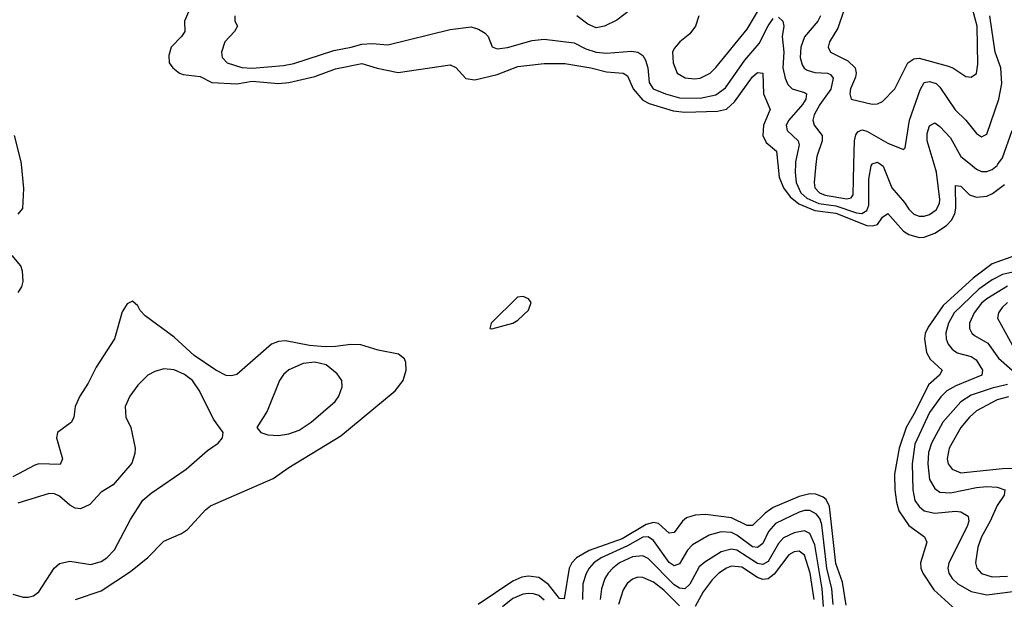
# Model space of a CAD drawing. Header units: inches. Extents: x 1843162 to 1959474, y 907081 to 1016326.
# Tile 582 of 656: x 1924057 to 1927837, y 978330 to 980555. Entities that reach past the tile are written whole.
import ezdxf

# ---------------------------------------------------------------- set-up
doc = ezdxf.new("R2010")
doc.units = ezdxf.units.IN
doc.header["$MEASUREMENT"] = 0
doc.layers.add('B9927', color=7, linetype='Continuous')
doc.layers.add('B9928', color=7, linetype='Continuous')

msp = doc.modelspace()

# ---------------------------------------------------------------- linework, layer by layer
at = {"layer": 'B9927', "color": 5}
for points, elevation in [([(1924050.9, 979809.1), (1924069.1, 979830.9), (1924072.9, 979907.1), (1924064, 980000)], 420), ([(1926967.7, 980000), (1926973.3, 979950), (1926989.2, 979910), (1927015.1, 979875.1), (1927048.6, 979848.6), (1927110, 979822.1), (1927190, 979812), (1927310, 979764.8), (1927330, 979763.5), (1927350.7, 979769.3), (1927370, 979796.9), (1927390, 979811.1), (1927450, 979743.3), (1927470.4, 979730.4), (1927510, 979718.8), (1927530, 979719.9), (1927570, 979735.4), (1927614.8, 979765.2), (1927634.3, 979785.7), (1927647, 979810), (1927651.6, 979831.6), (1927650, 979919.1), (1927670, 979916.2), (1927703.3, 979883.3), (1927730, 979874.2), (1927770, 979877.7), (1927792.4, 979887.6), (1927838, 979922)], 420), ([(1927034.9, 980000), (1927034.4, 979970), (1927038.5, 979930), (1927055.9, 979890), (1927079.6, 979870), (1927125, 979850), (1927190, 979840.7), (1927270, 979814), (1927290, 979811.4), (1927310, 979822.5), (1927317.2, 979842.8), (1927317.6, 979942.4), (1927326.5, 979993.5), (1927329.4, 980000)], 440), ([(1927113.8, 980000), (1927107, 979930), (1927109.3, 979910), (1927127.3, 979890), (1927150, 979881.2), (1927232.5, 979867.5), (1927249.1, 979870.9), (1927256.7, 979883.3), (1927259.4, 980000)], 460), ([(1927361.7, 980000), (1927372.2, 979992.2), (1927405.7, 979910), (1927453.6, 979853.6), (1927470, 979827.4), (1927490, 979808.1), (1927510, 979801.3), (1927530, 979801.5), (1927550, 979807.3), (1927575.1, 979824.9), (1927589, 979850), (1927590, 979864.7), (1927577, 979970), (1927567.9, 980000)], 440), ([(1927707.2, 980000), (1927730, 979981.7), (1927750, 979972.5), (1927770, 979971.8), (1927790, 979980.4), (1927810, 979995.7), (1927812.9, 980000)], 440), ([(1924051.6, 979508.4), (1924065, 979530), (1924069.9, 979550), (1924067.2, 979590), (1924060.8, 979610), (1924027.7, 979650)], 420), ([(1927879.6, 979650), (1927790, 979617.8), (1927717.5, 979562.5), (1927602.4, 979457.6), (1927544.9, 979375.1), (1927533.3, 979350), (1927530.4, 979330), (1927537.9, 979277.9), (1927552, 979252), (1927598.4, 979210), (1927588.6, 979190), (1927545.9, 979154.1), (1927495.5, 979050), (1927460.9, 978990), (1927434, 978910), (1927415.2, 978810), (1927416.5, 978750), (1927422.8, 978702.8), (1927432.6, 978670), (1927470, 978613.9), (1927531.4, 978570), (1927539.1, 978550), (1927515.6, 978470), (1927516.8, 978450), (1927524.7, 978430), (1927566.7, 978366.7), (1927651.5, 978290)], 420), ([(1927870, 979585.9), (1927830, 979576.5), (1927790, 979556.3), (1927739.3, 979520.6), (1927645.1, 979430), (1927622.5, 979390), (1927612.8, 979352.8), (1927614.5, 979330), (1927621.8, 979310), (1927637.2, 979290), (1927655.9, 979275.9), (1927710, 979261.7), (1927729.4, 979249.4), (1927752.9, 979210), (1927750.8, 979190), (1927651.6, 979150), (1927616.2, 979130), (1927592.9, 979107.1), (1927550, 979046.8), (1927494.1, 978925.9), (1927482.8, 978850), (1927485.4, 978750), (1927493.7, 978710), (1927510, 978687.1), (1927530.1, 978670.1), (1927570, 978660.5), (1927650, 978668.9), (1927670, 978665.9), (1927697.8, 978650), (1927701.6, 978630), (1927694.8, 978610), (1927623.6, 978470), (1927620.9, 978450), (1927624.6, 978430), (1927637.2, 978410), (1927658.3, 978390), (1927710, 978359.9), (1927770, 978347.6), (1927870, 978360.1)], 440), ([(1927850, 979532.5), (1927770, 979484.2), (1927750, 979466.9), (1927721.3, 979430), (1927703.4, 979390), (1927703.4, 979370), (1927712.1, 979352.1), (1927722.8, 979342.8), (1927774, 979314), (1927815.4, 979255.4), (1927867, 979210)], 460), ([(1924271.8, 978330), (1924370, 978362.7), (1924482.6, 978437.4), (1924548.8, 978491.2), (1924610, 978553.2), (1924677.7, 978582.3), (1924701.7, 978598.3), (1924770, 978673.6), (1924790, 978689.2), (1925030, 978793.7), (1925090, 978836.1), (1925290, 978957.2), (1925498.6, 979130), (1925528.7, 979170), (1925540.5, 979210), (1925539.1, 979239.1), (1925533.8, 979253.8), (1925511.1, 979271.1), (1925432.9, 979287.1), (1925367.1, 979307.1), (1925328.7, 979308.7), (1925270, 979300), (1925230, 979299.3), (1925170, 979305), (1925077.6, 979322.4), (1925050, 979320.1), (1925024.1, 979310), (1924890, 979193.3), (1924870, 979187.5), (1924850, 979189.9), (1924810, 979210.4), (1924726.5, 979266.5), (1924650, 979336.5), (1924538.5, 979418.5), (1924519.1, 979439.1), (1924510, 979457), (1924490, 979474.5), (1924470, 979464), (1924450, 979433.6), (1924420.9, 979330), (1924350, 979220.8), (1924320.2, 979159.8), (1924288.3, 979110), (1924270.1, 979070), (1924264.4, 979030), (1924256.4, 979010), (1924201.7, 978970), (1924197.7, 978950), (1924221.9, 978870), (1924211.8, 978848.2), (1924130, 978850.4), (1924114.6, 978845.4), (1924030, 978800.2)], 420), ([(1927850, 979469.4), (1927828.4, 979450), (1927814.8, 979430), (1927811.4, 979410), (1927866.8, 979306.8)], 480), ([(1924030, 978349.4), (1924070, 978338.9), (1924090, 978338.4), (1924110, 978343.5), (1924130, 978358.5), (1924189.1, 978450), (1924210, 978467.2), (1924250, 978477), (1924330, 978464.4), (1924370, 978475.6), (1924392, 978490), (1924420.3, 978519.7), (1924482.9, 978637.1), (1924530, 978710.4), (1924561.8, 978738.2), (1924695.6, 978830), (1924778.4, 978901.6), (1924819.3, 978930), (1924836, 978950), (1924838, 978970), (1924801.3, 979021.3), (1924747.7, 979130), (1924719.8, 979170), (1924690, 979192.9), (1924650, 979211.1), (1924610, 979214.3), (1924575.6, 979204.4), (1924549.3, 979190.7), (1924510, 979152.8), (1924479.6, 979110), (1924462.3, 979070), (1924464.2, 979030), (1924483.7, 978990), (1924500.4, 978910), (1924499.3, 978890), (1924487, 978853), (1924415.5, 978770), (1924370, 978742), (1924325.8, 978694.2), (1924290, 978677.7), (1924270, 978680.2), (1924250, 978691.4), (1924210, 978726.6), (1924190, 978735.4), (1924170, 978736.8), (1924050, 978699.3)], 440), ([(1927850, 979154.2), (1927790, 979140.4), (1927710, 979113.2), (1927670, 979088.2), (1927601.1, 979010), (1927558.1, 978930), (1927546.7, 978893.3), (1927543.2, 978850), (1927550.1, 978790.1), (1927570, 978755.1), (1927590, 978742.1), (1927630, 978739.2), (1927730, 978759.7), (1927770, 978763.4), (1927810, 978760.8), (1927839.1, 978750), (1927837, 978730), (1927809.2, 978690.8), (1927783.1, 978630), (1927750, 978569.8), (1927735.2, 978530), (1927726.5, 978470), (1927731.4, 978450), (1927749.1, 978429.1), (1927790, 978416.5), (1927850, 978418.5)], 460), ([(1927852.8, 979107.2), (1927810, 979095.3), (1927730, 979053.8), (1927703.4, 979030), (1927670.6, 978990), (1927625.6, 978910), (1927617.3, 978870), (1927621.5, 978850), (1927636.5, 978830), (1927670, 978816), (1927830, 978832.3), (1927970, 978833.8)], 480), ([(1927230, 978307.9), (1927216.2, 978396.2), (1927190, 978467.8), (1927166.6, 978686.6), (1927153.1, 978713.1), (1927142.1, 978722.1), (1927114, 978734), (1927090, 978735.7), (1927050, 978724.5), (1926950, 978683.2), (1926918.5, 978661.5), (1926870, 978613.7), (1926850, 978613.5), (1926790, 978642.8), (1926690, 978655.6), (1926650, 978653.1), (1926617.4, 978642.6), (1926601.2, 978630), (1926570, 978587), (1926550, 978584.7), (1926510, 978620.9), (1926490, 978624.9), (1926462.1, 978617.9), (1926370, 978562), (1926242.9, 978517.1), (1926195.3, 978490), (1926176.4, 978470), (1926166.1, 978450), (1926147.5, 978332.5), (1926130, 978332.9), (1926086.9, 978386.9), (1926050, 978413.9), (1926010, 978419.2), (1925985.2, 978414.8), (1925950, 978400.1), (1925817, 978310)], 420), ([(1927179.7, 978310), (1927175.6, 978370), (1927155.7, 978450), (1927136.4, 978616.4), (1927130, 978637.9), (1927116.7, 978656.7), (1927090, 978671.7), (1927070, 978671.3), (1927050, 978664.6), (1926959.2, 978620.8), (1926931.8, 978590), (1926910, 978545), (1926890, 978528.6), (1926870, 978531.8), (1926810, 978576.5), (1926790, 978586.1), (1926750.7, 978589.3), (1926703.7, 978576.3), (1926640.4, 978539.6), (1926620.7, 978519.3), (1926590, 978466.1), (1926570, 978458.5), (1926550, 978471.9), (1926490, 978556.1), (1926470, 978569.5), (1926450, 978568.7), (1926390, 978535.8), (1926289.6, 978490), (1926261.5, 978470), (1926243.7, 978450), (1926231.2, 978428.8), (1926219.2, 978390), (1926217.7, 978330)], 440), ([(1927143.1, 978303.1), (1927138.1, 978370), (1927110, 978539.8), (1927090, 978583.1), (1927070, 978593.1), (1927030, 978585.9), (1926990, 978565.9), (1926970, 978544.4), (1926930, 978475.3), (1926910, 978463.3), (1926890, 978467.3), (1926810, 978518.7), (1926790, 978523.2), (1926750, 978511.9), (1926687, 978473), (1926665.4, 978454.6), (1926630, 978388.7), (1926610, 978370.4), (1926590, 978372.8), (1926570, 978385.6), (1926470, 978486.8), (1926450, 978496.6), (1926410, 978493.6), (1926360.4, 978470), (1926333.8, 978450), (1926316.6, 978430), (1926304.1, 978410), (1926290.1, 978370), (1926285.7, 978330)], 460), ([(1927106.9, 978330), (1927092.1, 978430), (1927070, 978499.3), (1927050, 978514.8), (1927030, 978512.8), (1927010, 978501.5), (1926953.8, 978426.2), (1926930, 978408.2), (1926910, 978406.7), (1926890, 978414.2), (1926830, 978453), (1926790, 978457), (1926770, 978449.6), (1926740.8, 978430), (1926715.1, 978404.9), (1926681.4, 978358.6), (1926650, 978303.1)], 480), ([(1926590, 978305.8), (1926530, 978365.1), (1926490, 978396.5), (1926450, 978413.7), (1926430, 978414.6), (1926410, 978408.1), (1926389.4, 978390.6), (1926373.4, 978366.6), (1926355.7, 978310)], 480), ([(1926070, 978327.5), (1926050, 978344.3), (1926030, 978351.7), (1926010, 978352.8), (1925990, 978349.9), (1925950, 978333.3), (1925910, 978301.8)], 440)]:
    msp.add_lwpolyline(points, dxfattribs=dict(at, elevation=elevation))
for points, elevation in [([(1925990, 979492.8), (1925968, 979490), (1925867.3, 979390), (1925862, 979370), (1925870, 979368.5), (1925950, 979389.6), (1925970, 979401.6), (1926010, 979440.2), (1926020.5, 979470), (1926010, 979483.7)], 420), ([(1925190, 979240.8), (1925145.1, 979234.9), (1925090, 979211), (1925070, 979192.8), (1925054, 979170), (1925007.7, 979052.3), (1924967.7, 978990), (1924982.8, 978970), (1925010, 978962), (1925050, 978959.6), (1925090, 978965.8), (1925130, 978979.7), (1925175.6, 979010), (1925268.3, 979090), (1925282.7, 979110), (1925294.8, 979145.2), (1925293.3, 979170), (1925275.6, 979195.6), (1925233, 979230)], 440)]:
    msp.add_lwpolyline(points, close=True, dxfattribs=dict(at, elevation=elevation))
at = {"layer": 'B9928', "color": 5}
for points, elevation in [([(1926483.6, 980656.4), (1926350, 980553.8), (1926302.4, 980530), (1926270, 980523.9), (1926238.4, 980538.4), (1926195.4, 980570)], 440), ([(1924724.6, 980630), (1924690.1, 980550), (1924691.6, 980510), (1924678, 980490), (1924638.3, 980450), (1924630, 980418), (1924631.3, 980390), (1924644.7, 980370), (1924670.1, 980350.1), (1924684.8, 980344.8), (1924750, 980337), (1924794.5, 980314.5), (1924890, 980309.1), (1924950, 980318.5), (1925050, 980310.1), (1925090, 980313.4), (1925190, 980336.6), (1925270, 980366.5), (1925370, 980386.5), (1925430, 980368.9), (1925510, 980352.7), (1925710, 980381.7), (1925731.3, 980371.3), (1925769.7, 980329.7), (1925804, 980324), (1925890, 980344.9), (1925970, 980375.9), (1926070, 980386.9), (1926150, 980386.6), (1926250, 980370.3), (1926310, 980355.4), (1926374, 980350), (1926390, 980339.3), (1926412.7, 980290), (1926450, 980246.6), (1926473.9, 980233.9), (1926565.2, 980205.2), (1926610, 980199.7), (1926736, 980204), (1926770, 980211.6), (1926800.8, 980239.2), (1926870, 980335.1), (1926890, 980352.9), (1926910, 980350.3), (1926913, 980270), (1926938.2, 980210), (1926912.8, 980150), (1926910.1, 980110), (1926923.5, 980083.5), (1926962, 980050), (1926967.7, 980000)], 420), ([(1926664.4, 980570), (1926651.3, 980530), (1926630, 980500.4), (1926591.3, 980470), (1926570, 980444.2), (1926563.2, 980430), (1926565.9, 980390), (1926581.1, 980350), (1926611.8, 980331.8), (1926647.4, 980327.4), (1926670, 980330.1), (1926707.9, 980350), (1926730, 980371.1), (1926850, 980518.1), (1926914.5, 980625.5)], 460), ([(1927221.5, 980590), (1927197.6, 980522.4), (1927165.5, 980470), (1927161.3, 980450), (1927170.2, 980430), (1927236.6, 980396.6), (1927264.2, 980370), (1927268.9, 980350), (1927266.1, 980333.9), (1927246.6, 980290), (1927243.9, 980270), (1927249.5, 980249.5), (1927330, 980230.9), (1927350, 980231.8), (1927370, 980241), (1927416.8, 980290), (1927467, 980390), (1927490, 980405.2), (1927510, 980407.7), (1927618.4, 980378.4), (1927639.7, 980370), (1927690, 980337.5), (1927710, 980334.9), (1927730, 980348.8), (1927735.8, 980384.2), (1927733.2, 980530), (1927706.6, 980630)], 480), ([(1924883.5, 980570), (1924882.8, 980550), (1924892.7, 980530), (1924881.6, 980510), (1924845, 980470), (1924832.1, 980430), (1924834.4, 980410), (1924854, 980390), (1924910, 980371.5), (1924950, 980369.5), (1925070, 980378.7), (1925110, 980386.5), (1925262.8, 980437.2), (1925330, 980449.3), (1925370, 980461.5), (1925410, 980463.7), (1925470, 980458.9), (1925710, 980517.5), (1925790, 980527.3), (1925819, 980519), (1925843.6, 980503.6), (1925855.8, 980490), (1925871.3, 980451.3), (1925890, 980443.2), (1925930, 980448), (1926024.2, 980475.8), (1926070, 980480.6), (1926185.9, 980465.9), (1926230, 980443.8), (1926270.7, 980430), (1926310, 980426.6), (1926406.1, 980433.9), (1926430, 980430.1), (1926450, 980417.3), (1926460, 980400), (1926468.2, 980370), (1926473.7, 980313.7), (1926489.6, 980289.6), (1926536.2, 980270), (1926590, 980255.7), (1926670, 980253.6), (1926730, 980267.2), (1926767, 980293), (1926840.7, 980399.3), (1926896.1, 980463.9), (1926930, 980531.4), (1926950, 980559.4)], 440), ([(1926970, 980564.3), (1926987.2, 980550), (1926990.7, 980530.7), (1926983.7, 980490), (1926990.3, 980430), (1926987.1, 980370), (1926996, 980330), (1927006.3, 980306.3), (1927022.7, 980290), (1927070, 980276.2), (1927077.7, 980270), (1927075.7, 980250), (1927062.9, 980230), (1927009.6, 980170), (1927000.3, 980150), (1927003.1, 980130), (1927046.1, 980090), (1927050, 980074.9), (1927035.1, 980010), (1927034.9, 980000)], 440), ([(1927132, 980570), (1927121.5, 980550), (1927070, 980488.9), (1927055.8, 980450), (1927053.4, 980410), (1927061.4, 980381.4), (1927068.9, 980368.9), (1927080.7, 980360.7), (1927110, 980352.3), (1927158.7, 980350), (1927170, 980345.1), (1927180.1, 980330), (1927171.5, 980288.5), (1927129.4, 980230), (1927107.8, 980190), (1927102.4, 980170), (1927107.8, 980150), (1927137.8, 980110), (1927138.2, 980090), (1927116.8, 980030), (1927113.8, 980000)], 460), ([(1927259.4, 980000), (1927261.5, 980090), (1927266.7, 980113.3), (1927275.2, 980124.8), (1927290, 980132.1), (1927310, 980127.3), (1927390, 980081.7), (1927450, 980057.1), (1927456.4, 980063.6), (1927473.7, 980170), (1927514, 980286), (1927530, 980314.1), (1927550, 980317.7), (1927575.2, 980310), (1927590, 980296.3), (1927648.4, 980208.4), (1927689.3, 980169.3), (1927730, 980118.3), (1927750, 980106), (1927770, 980115.8), (1927815.7, 980250), (1927828.3, 980310), (1927823.3, 980370), (1927801.5, 980430), (1927781.6, 980570)], 460), ([(1927567.9, 980000), (1927540.6, 980090), (1927541.6, 980118.4), (1927550, 980147.6), (1927570, 980159.3), (1927590, 980144.8), (1927630, 980101.5), (1927669.7, 980030), (1927707.2, 980000)], 440), ([(1924064, 980000), (1924063, 980010), (1924037.5, 980110)], 420), ([(1927812.9, 980000), (1927830, 980025.4), (1927867.1, 980130)], 440), ([(1927329.4, 980000), (1927330, 980001.3), (1927350, 980008.7), (1927361.7, 980000)], 440)]:
    msp.add_lwpolyline(points, dxfattribs=dict(at, elevation=elevation))

doc.saveas('drawing.dxf')
